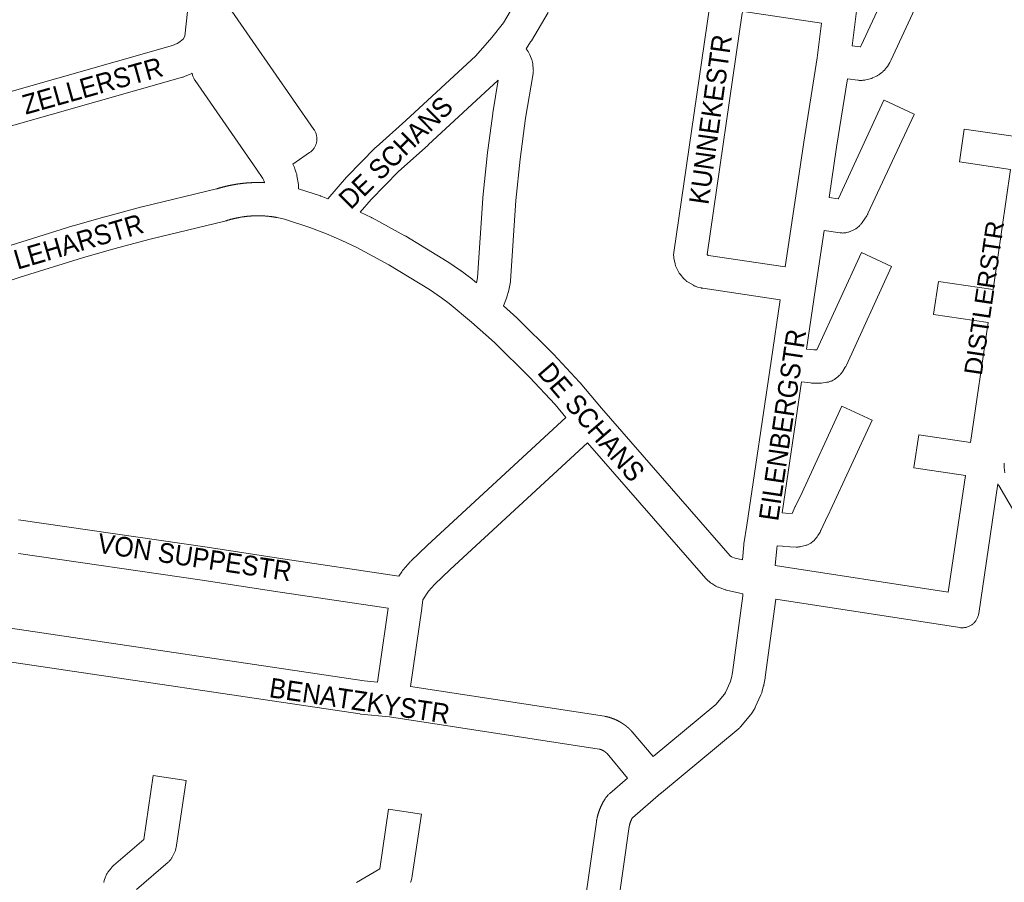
# Paper-space layout 'Layout1' of a CAD drawing. Header units: metres. Extents: x 123097 to 144122, y 392739 to 407589.
# Tile 395 of 510: x 134371 to 134757, y 399574 to 399912. Entities that reach past the tile are written whole.
import ezdxf
from ezdxf.enums import TextEntityAlignment as Align

# ---------------------------------------------------------------- set-up
doc = ezdxf.new("R2010")
doc.units = ezdxf.units.M
doc.header["$MEASUREMENT"] = 0
for name, color, linetype, lineweight in [('gs-anno-wegen algemeen tekst', 7, 'Continuous', 0), ('gs-knt-paden', 7, 'Continuous', 0), ('gs-knt-wegen algemeen', 7, 'Continuous', 0)]:
    doc.layers.add(name, color=color, linetype=linetype, lineweight=lineweight)
doc.styles.add('Style-Arial', font='arial.ttf')

psp = doc.layouts.get("Layout1")

# ---------------------------------------------------------------- linework, layer by layer
at = {"layer": 'gs-knt-paden', "color": 7, "linetype": 'Continuous', "flags": 128}
for points in [[(134756.724, 399738.01), (134756.623, 399736.351), (134756.98, 399734.262)], [(134762.732, 399715.436), (134754.511, 399729.26), (134754.47, 399729.333), (134754.431, 399729.408), (134754.396, 399729.485), (134754.364, 399729.563), (134754.18, 399730.039)]]:
    psp.add_lwpolyline(points, dxfattribs=at)
at = {"layer": 'gs-knt-wegen algemeen', "color": 7, "linetype": 'Continuous', "flags": 128}
for points in [[(134326.161, 399886.817), (134351.145, 399881.55), (134355.536, 399881.279), (134359.965, 399881.667), (134363.399, 399882.432), (134430.795, 399901.584), (134432.666, 399902.389), (134433.264, 399902.797), (134434.996, 399904.138), (134435.651, 399905.223), (134443.979, 399982.559), (134443.989, 399982.64), (134444.739, 399988.867), (134443.669, 399991.149), (134443.566, 399991.311), (134442.705, 399992.165), (134442.433, 399992.334), (134439.978, 399993.577), (134354.17, 400002.457), (134353.943, 400002.484), (134351.72, 400002.793)], [(134454.013, 399915.034), (134462.251, 399903.184), (134486.199, 399868.738), (134486.371, 399868.479), (134486.529, 399868.211), (134486.675, 399867.936), (134486.808, 399867.655), (134486.927, 399867.368), (134487.032, 399867.075), (134487.123, 399866.778), (134487.2, 399866.476), (134487.262, 399866.171), (134487.309, 399865.864), (134487.342, 399865.555), (134487.36, 399865.244), (134487.363, 399864.933), (134487.352, 399864.622), (134487.325, 399864.313), (134487.284, 399864.004), (134487.228, 399863.698), (134487.157, 399863.395), (134487.073, 399863.096), (134486.973, 399862.801), (134486.861, 399862.512), (134486.734, 399862.228), (134486.594, 399861.95), (134486.44, 399861.679), (134486.274, 399861.416), (134486.096, 399861.162), (134485.905, 399860.916), (134485.704, 399860.679), (134485.491, 399860.452), (134485.267, 399860.236), (134485.033, 399860.031), (134484.79, 399859.837), (134484.538, 399859.655), (134477.915, 399855.109), (134478.43, 399854.045), (134478.536, 399853.817), (134478.632, 399853.585), (134478.719, 399853.349), (134479.289, 399851.714), (134479.376, 399851.446), (134479.452, 399851.174), (134479.515, 399850.899), (134479.567, 399850.622), (134480.125, 399847.21), (134480.164, 399846.931), (134480.191, 399846.65), (134480.207, 399846.369), (134480.21, 399846.088), (134480.203, 399845.487), (134488.75, 399842.704), (134488.902, 399842.653), (134489.052, 399842.598), (134491.682, 399841.596), (134498.967, 399850.031), (134499.105, 399850.185), (134499.247, 399850.334), (134510.247, 399861.545), (134510.394, 399861.691), (134510.546, 399861.831), (134522.203, 399872.292), (134549.644, 399897.598), (134555.948, 399904.701), (134560.427, 399910.476), (134566.681, 399921.006)], [(134668.948, 399802.035), (134638.574, 399806.552), (134638.353, 399806.589), (134638.133, 399806.633), (134637.914, 399806.685), (134636.538, 399807.038), (134636.253, 399807.118), (134635.972, 399807.211), (134635.695, 399807.317), (134635.423, 399807.435), (134635.157, 399807.566), (134634.897, 399807.708), (134632.872, 399808.88), (134632.602, 399809.045), (134632.34, 399809.223), (134632.087, 399809.414), (134631.843, 399809.616), (134631.61, 399809.831), (134631.388, 399810.056), (134631.176, 399810.292), (134629.659, 399812.072), (134629.484, 399812.287), (134629.318, 399812.509), (134629.162, 399812.738), (134629.015, 399812.973), (134628.879, 399813.215), (134628.753, 399813.461), (134628.242, 399814.519), (134628.127, 399814.77), (134628.022, 399815.027), (134627.929, 399815.288), (134627.847, 399815.552), (134627.776, 399815.82), (134627.716, 399816.091), (134627.263, 399818.385), (134627.21, 399818.696), (134627.171, 399819.01), (134627.148, 399819.325), (134627.14, 399819.64), (134627.147, 399819.956), (134627.17, 399820.271), (134627.208, 399820.585), (134641.197, 399916.553)], [(134577.951, 399914.486), (134571.415, 399903.481), (134571.273, 399903.253), (134571.123, 399903.031), (134569.4, 399900.359), (134570.153, 399899.247), (134570.314, 399898.997), (134570.463, 399898.739), (134570.6, 399898.476), (134570.726, 399898.206), (134570.838, 399897.931), (134571.562, 399896.043), (134571.662, 399895.763), (134571.75, 399895.479), (134571.824, 399895.191), (134571.885, 399894.9), (134571.932, 399894.606), (134571.966, 399894.311), (134572.152, 399892.298), (134572.172, 399892.018), (134572.18, 399891.738), (134572.176, 399891.458), (134572.159, 399891.179), (134572.131, 399890.9), (134572.09, 399890.623), (134569.162, 399873.154), (134566.993, 399857.048), (134565.384, 399840.877), (134563.283, 399809.524), (134563.261, 399809.269), (134563.229, 399809.016), (134562.599, 399805.798), (134561.663, 399802.654), (134560.433, 399799.622), (134565.667, 399794.993), (134565.798, 399794.874), (134565.926, 399794.752), (134579.957, 399780.912), (134580.141, 399780.722), (134590.317, 399769.833), (134590.435, 399769.704), (134590.549, 399769.571), (134598.896, 399759.618), (134649.283, 399701.792), (134649.864, 399701.45), (134651.234, 399700.933), (134654.125, 399700.257)], [(134685.104, 399910.419), (134654.468, 399914.909), (134654.335, 399914.883), (134654.24, 399914.802), (134654.081, 399914.529), (134654.031, 399914.334), (134640.253, 399819.812), (134640.278, 399819.685), (134640.359, 399819.59), (134640.64, 399819.427), (134640.823, 399819.381), (134670.869, 399814.912)], [(134670.869, 399814.912), (134674.24, 399837.553), (134678.138, 399863.721), (134678.146, 399863.773), (134683.346, 399896.845), (134685.104, 399910.419)], [(134438.518, 399890.736), (134438.391, 399890.678), (134435.552, 399889.457), (134435.292, 399889.351), (134435.028, 399889.257), (134434.762, 399889.176), (134434.759, 399889.175), (134434.756, 399889.174)], [(134466.818, 399847.902), (134466.809, 399847.962), (134466.549, 399848.707), (134466.158, 399849.513), (134463.655, 399853.239), (134439.61, 399887.948), (134439.437, 399888.211), (134439.276, 399888.482), (134439.13, 399888.761), (134438.996, 399889.047), (134438.877, 399889.338), (134438.772, 399889.635), (134438.682, 399889.937), (134438.606, 399890.243), (134438.545, 399890.552), (134438.518, 399890.736)], [(134434.756, 399889.174), (134366.777, 399869.857), (134366.597, 399869.808), (134366.415, 399869.765), (134362.379, 399868.865), (134362.098, 399868.809), (134361.815, 399868.765), (134361.53, 399868.734), (134356.188, 399868.266), (134355.946, 399868.249), (134355.703, 399868.242), (134355.461, 399868.243), (134355.218, 399868.253), (134349.866, 399868.584), (134349.55, 399868.612), (134349.237, 399868.654), (134348.925, 399868.712), (134322.659, 399874.249)], [(134519.393, 399852.277), (134508.685, 399841.363), (134504.332, 399836.324), (134508.746, 399834.248), (134508.915, 399834.165), (134509.082, 399834.078), (134521.879, 399827.127), (134522.021, 399827.047), (134522.161, 399826.964), (134538.409, 399817.057), (134538.657, 399816.898), (134543.645, 399813.538), (134543.793, 399813.436), (134543.938, 399813.329), (134547.122, 399810.918), (134547.362, 399810.727), (134549.884, 399808.624), (134550.046, 399809.29), (134550.19, 399809.976), (134550.311, 399810.666), (134552.401, 399841.852), (134552.418, 399842.061), (134554.048, 399858.449), (134554.074, 399858.674), (134556.272, 399874.996), (134556.304, 399875.203), (134558.45, 399888.007), (134530.997, 399862.69), (134530.932, 399862.631), (134519.398, 399852.282), (134519.396, 399852.279), (134519.393, 399852.277)], [(134367.161, 399823.335), (134391.731, 399830.949), (134391.877, 399830.993), (134404.248, 399834.512), (134404.353, 399834.541), (134418.755, 399838.378), (134418.903, 399838.415), (134447.986, 399845.435), (134448.128, 399845.48), (134448.271, 399845.524), (134448.414, 399845.569), (134448.555, 399845.612), (134448.699, 399845.656), (134448.842, 399845.699), (134448.985, 399845.741), (134449.127, 399845.783), (134449.271, 399845.825), (134449.415, 399845.867), (134449.559, 399845.908), (134449.701, 399845.948), (134449.845, 399845.989), (134449.99, 399846.028), (134450.134, 399846.068), (134450.277, 399846.107), (134450.421, 399846.145), (134450.566, 399846.184), (134450.711, 399846.222), (134450.854, 399846.259), (134450.999, 399846.296), (134451.144, 399846.333), (134451.289, 399846.369), (134451.433, 399846.405), (134451.579, 399846.44), (134451.724, 399846.475), (134451.87, 399846.51), (134452.014, 399846.544), (134452.16, 399846.578), (134452.305, 399846.611), (134452.451, 399846.644), (134452.596, 399846.677), (134452.742, 399846.709), (134452.888, 399846.741), (134453.035, 399846.772), (134453.179, 399846.803), (134453.326, 399846.834), (134453.472, 399846.864), (134453.619, 399846.894), (134453.764, 399846.923), (134453.911, 399846.952), (134454.058, 399846.981), (134454.205, 399847.009), (134454.35, 399847.036), (134454.498, 399847.064), (134454.645, 399847.091), (134454.792, 399847.117), (134454.938, 399847.143), (134455.085, 399847.169), (134455.233, 399847.195), (134455.38, 399847.22), (134455.526, 399847.244), (134455.674, 399847.268), (134455.822, 399847.292), (134455.97, 399847.315), (134456.116, 399847.338), (134456.264, 399847.36), (134456.412, 399847.382), (134456.56, 399847.404), (134456.707, 399847.425), (134456.855, 399847.446), (134457.003, 399847.466), (134457.152, 399847.486), (134457.298, 399847.506), (134457.447, 399847.525), (134457.595, 399847.544), (134457.744, 399847.562), (134457.891, 399847.58), (134458.039, 399847.598), (134458.188, 399847.615), (134458.337, 399847.632), (134458.484, 399847.648), (134458.633, 399847.664), (134458.782, 399847.679), (134458.931, 399847.694), (134459.078, 399847.709), (134459.227, 399847.723), (134459.376, 399847.737), (134459.525, 399847.75), (134459.673, 399847.763), (134459.822, 399847.776), (134459.971, 399847.788), (134460.12, 399847.8), (134460.268, 399847.811), (134460.417, 399847.822), (134460.566, 399847.833), (134460.716, 399847.843), (134460.863, 399847.852), (134461.013, 399847.862), (134461.162, 399847.871), (134461.312, 399847.879), (134461.459, 399847.887), (134461.609, 399847.895), (134461.758, 399847.902), (134461.908, 399847.909), (134462.056, 399847.915), (134462.205, 399847.921), (134462.355, 399847.927), (134462.504, 399847.932), (134462.652, 399847.937), (134462.802, 399847.941), (134462.952, 399847.945), (134463.101, 399847.948), (134463.249, 399847.951), (134463.399, 399847.954), (134463.549, 399847.956), (134463.698, 399847.958), (134463.846, 399847.96), (134463.996, 399847.961), (134464.146, 399847.961), (134464.295, 399847.962), (134464.443, 399847.961), (134464.593, 399847.961), (134464.743, 399847.96), (134464.892, 399847.958), (134465.04, 399847.956), (134465.19, 399847.954), (134465.34, 399847.951), (134465.489, 399847.948), (134465.637, 399847.945), (134465.787, 399847.941), (134465.937, 399847.936), (134466.086, 399847.932), (134466.234, 399847.926), (134466.384, 399847.921), (134466.533, 399847.915), (134466.683, 399847.908), (134466.818, 399847.902)], [(134471.844, 399834.238), (134471.736, 399834.257), (134471.58, 399834.286), (134471.424, 399834.314), (134471.267, 399834.341), (134471.113, 399834.368), (134470.957, 399834.394), (134470.8, 399834.42), (134470.644, 399834.445), (134470.488, 399834.469), (134470.332, 399834.493), (134470.175, 399834.516), (134470.018, 399834.538), (134469.863, 399834.56), (134469.705, 399834.581), (134469.548, 399834.602), (134469.391, 399834.622), (134469.235, 399834.641), (134469.078, 399834.66), (134468.92, 399834.678), (134468.763, 399834.696), (134468.607, 399834.713), (134468.449, 399834.729), (134468.292, 399834.745), (134468.134, 399834.76), (134467.977, 399834.775), (134467.82, 399834.789), (134467.662, 399834.802), (134467.504, 399834.815), (134467.347, 399834.827), (134467.189, 399834.839), (134467.031, 399834.85), (134466.873, 399834.86), (134466.716, 399834.87), (134466.558, 399834.879), (134466.399, 399834.887), (134466.241, 399834.895), (134466.084, 399834.902), (134465.926, 399834.909), (134465.768, 399834.915), (134465.609, 399834.92), (134465.452, 399834.925), (134465.294, 399834.929), (134465.135, 399834.933), (134464.977, 399834.936), (134464.82, 399834.938), (134464.662, 399834.94), (134464.503, 399834.941), (134464.344, 399834.942), (134464.188, 399834.942), (134464.029, 399834.941), (134463.871, 399834.94), (134463.712, 399834.938), (134463.555, 399834.935), (134463.397, 399834.932), (134463.238, 399834.928), (134463.08, 399834.924), (134462.923, 399834.919), (134462.764, 399834.913), (134462.606, 399834.907), (134462.448, 399834.9), (134462.291, 399834.893), (134462.133, 399834.885), (134461.974, 399834.876), (134461.816, 399834.867), (134461.659, 399834.857), (134461.501, 399834.846), (134461.343, 399834.835), (134461.185, 399834.823), (134461.028, 399834.811), (134460.871, 399834.798), (134460.713, 399834.785), (134460.555, 399834.77), (134460.398, 399834.756), (134460.241, 399834.74), (134460.083, 399834.724), (134459.925, 399834.708), (134459.769, 399834.691), (134459.612, 399834.673), (134459.454, 399834.654), (134459.297, 399834.635), (134459.141, 399834.616), (134458.984, 399834.595), (134458.827, 399834.574), (134458.67, 399834.553), (134458.515, 399834.531), (134458.358, 399834.508), (134458.201, 399834.485), (134458.044, 399834.461), (134457.889, 399834.437), (134457.733, 399834.412), (134457.576, 399834.386), (134457.42, 399834.36), (134457.265, 399834.333), (134457.109, 399834.305), (134456.953, 399834.277), (134456.797, 399834.248), (134456.643, 399834.219), (134456.487, 399834.189), (134456.332, 399834.159), (134456.176, 399834.127), (134456.023, 399834.096), (134455.867, 399834.064), (134455.712, 399834.031), (134455.557, 399833.997), (134455.404, 399833.963), (134455.25, 399833.928), (134455.095, 399833.893), (134454.941, 399833.857), (134454.788, 399833.821), (134454.634, 399833.784), (134454.48, 399833.746), (134454.326, 399833.708), (134454.174, 399833.669), (134454.02, 399833.629), (134453.867, 399833.589), (134453.714, 399833.548), (134453.562, 399833.508), (134453.41, 399833.466), (134453.257, 399833.423), (134453.104, 399833.38), (134452.953, 399833.337), (134452.801, 399833.292), (134452.649, 399833.248), (134452.497, 399833.202), (134452.347, 399833.156), (134452.196, 399833.11), (134452.044, 399833.062), (134451.893, 399833.015), (134451.744, 399832.967), (134451.509, 399832.896), (134451.272, 399832.834), (134422.033, 399825.777), (134407.758, 399821.973), (134395.512, 399818.49), (134371.1, 399810.925), (134342.159, 399801.077)], [(134471.853, 399834.236), (134471.848, 399834.236), (134471.844, 399834.238)], [(134471.853, 399834.236), (134471.848, 399834.236), (134471.844, 399834.238)], [(134584.968, 399755.965), (134580.685, 399761.071), (134570.719, 399771.735), (134556.908, 399785.358), (134547.931, 399793.298), (134539.14, 399800.631), (134536.222, 399802.84), (134531.505, 399806.017), (134515.522, 399815.763), (134503.033, 399822.546), (134497.19, 399825.295), (134491.192, 399827.85), (134484.567, 399830.373), (134474.7, 399833.586), (134471.853, 399834.236)], [(134654.125, 399700.257), (134654.676, 399706.096), (134654.695, 399706.275), (134654.72, 399706.454), (134655.824, 399713.779), (134665.365, 399778.05), (134665.365, 399778.056), (134668.948, 399802.035)], [(134370.505, 399715.84), (134444.336, 399705.13), (134444.385, 399705.122), (134472.308, 399700.85), (134519.436, 399693.864), (134520.593, 399695.57), (134520.761, 399695.807), (134520.939, 399696.035), (134521.128, 399696.256), (134523.969, 399699.434), (134524.134, 399699.612), (134524.306, 399699.784), (134530.561, 399705.806), (134530.663, 399705.903), (134584.968, 399755.965)], [(134593.437, 399746.064), (134539.54, 399696.379)], [(134654.239, 399686.859), (134647.853, 399688.352), (134647.577, 399688.423), (134647.304, 399688.506), (134647.035, 399688.601), (134644.742, 399689.467), (134644.484, 399689.571), (134644.23, 399689.685), (134643.982, 399689.811), (134643.74, 399689.947), (134642.132, 399690.893), (134641.883, 399691.048), (134641.64, 399691.214), (134641.405, 399691.39), (134641.178, 399691.578), (134640.456, 399692.202), (134640.229, 399692.408), (134640.012, 399692.624), (134639.805, 399692.85), (134593.437, 399746.064)], [(134754.18, 399730.039), (134746.671, 399679.175), (134746.619, 399678.869), (134746.551, 399678.565), (134746.469, 399678.265), (134746.373, 399677.969), (134746.263, 399677.678), (134746.139, 399677.392), (134746.002, 399677.113), (134745.851, 399676.841), (134745.688, 399676.576), (134745.512, 399676.319), (134745.324, 399676.071), (134745.125, 399675.833), (134744.914, 399675.604), (134744.692, 399675.385), (134744.461, 399675.177), (134744.219, 399674.981), (134743.969, 399674.796), (134743.71, 399674.624), (134743.443, 399674.464), (134743.169, 399674.317), (134742.888, 399674.183), (134742.601, 399674.063), (134742.308, 399673.956), (134742.011, 399673.864), (134741.71, 399673.786), (134741.405, 399673.723), (134741.098, 399673.674), (134740.789, 399673.64), (134740.478, 399673.621), (134740.167, 399673.616), (134739.856, 399673.627), (134739.546, 399673.652), (134739.238, 399673.692), (134667.224, 399684.814)], [(134511.084, 399652.273), (134514.556, 399675.853), (134515.321, 399681.311), (134470.383, 399687.973), (134470.353, 399687.978), (134442.441, 399692.248), (134370.496, 399702.685)], [(134539.54, 399696.379), (134533.513, 399690.575), (134531.125, 399687.903), (134528.821, 399684.505), (134528.471, 399681.35), (134528.448, 399681.163), (134527.447, 399674.023), (134527.44, 399673.979), (134524.002, 399650.632)], [(134619.08, 399623.171), (134643.697, 399643.57), (134647.065, 399647.643), (134647.505, 399648.321), (134649.288, 399652.253), (134649.76, 399653.995), (134650.172, 399656.159), (134654.259, 399686.101), (134654.239, 399686.859)], [(134667.224, 399684.814), (134663.049, 399654.229), (134663.024, 399654.061), (134662.994, 399653.894), (134662.504, 399651.317), (134662.453, 399651.072), (134662.392, 399650.83), (134661.717, 399648.34), (134661.644, 399648.088), (134661.56, 399647.84), (134661.466, 399647.595), (134661.363, 399647.354), (134659.161, 399642.499), (134659.056, 399642.279), (134658.943, 399642.064), (134658.822, 399641.852), (134658.694, 399641.646), (134657.784, 399640.242), (134657.643, 399640.035), (134657.495, 399639.833), (134657.339, 399639.637), (134653.34, 399634.8), (134653.14, 399634.569), (134652.929, 399634.348), (134652.708, 399634.137), (134652.477, 399633.936), (134622.412, 399609.022), (134622.241, 399608.888), (134622.136, 399608.808), (134610.995, 399599.22), (134610.94, 399599.121), (134610.884, 399599.019), (134610.83, 399598.918), (134610.777, 399598.815), (134610.725, 399598.712), (134610.674, 399598.609), (134610.625, 399598.505), (134610.576, 399598.4), (134610.529, 399598.295), (134610.482, 399598.189), (134610.437, 399598.083), (134610.393, 399597.977), (134610.35, 399597.87), (134610.309, 399597.762), (134610.268, 399597.654), (134610.229, 399597.546), (134610.191, 399597.437), (134610.154, 399597.328), (134610.118, 399597.218), (134610.083, 399597.108), (134610.05, 399596.998), (134610.017, 399596.887), (134609.986, 399596.776), (134609.956, 399596.665), (134609.928, 399596.553), (134609.9, 399596.441), (134609.874, 399596.329), (134609.849, 399596.216), (134609.825, 399596.103), (134609.803, 399595.99), (134609.781, 399595.877), (134609.761, 399595.763), (134600.167, 399528.542)], [(134367.286, 399673.408), (134505.892, 399652.791), (134511.084, 399652.273)], [(134609.121, 399614.785), (134601.063, 399624.365), (134601.023, 399624.406), (134600.983, 399624.446), (134600.942, 399624.486), (134600.902, 399624.525), (134600.86, 399624.564), (134600.819, 399624.603), (134600.777, 399624.641), (134600.735, 399624.679), (134600.692, 399624.717), (134600.649, 399624.754), (134600.606, 399624.791), (134600.562, 399624.827), (134600.518, 399624.863), (134600.474, 399624.899), (134600.43, 399624.934), (134600.385, 399624.969), (134600.34, 399625.003), (134600.294, 399625.037), (134600.248, 399625.071), (134600.202, 399625.104), (134600.156, 399625.137), (134600.109, 399625.169), (134600.062, 399625.201), (134600.015, 399625.233), (134599.967, 399625.264), (134599.92, 399625.294), (134599.872, 399625.325), (134599.823, 399625.354), (134599.775, 399625.384), (134599.726, 399625.413), (134599.677, 399625.441), (134599.627, 399625.469), (134599.578, 399625.497), (134599.528, 399625.524), (134599.478, 399625.551), (134599.427, 399625.577), (134599.377, 399625.603), (134599.326, 399625.628), (134599.275, 399625.653), (134599.224, 399625.677), (134599.172, 399625.701), (134599.12, 399625.725), (134599.068, 399625.748), (134599.016, 399625.77), (134598.964, 399625.792), (134598.911, 399625.814), (134598.859, 399625.835), (134598.806, 399625.856), (134598.753, 399625.876), (134598.699, 399625.896), (134598.646, 399625.915), (134598.592, 399625.934), (134598.539, 399625.952), (134598.485, 399625.97), (134598.43, 399625.987), (134598.376, 399626.004), (134598.322, 399626.02), (134598.267, 399626.036), (134598.213, 399626.051), (134598.158, 399626.066), (134598.103, 399626.081), (134598.048, 399626.094), (134597.993, 399626.108), (134597.938, 399626.121), (134515.802, 399638.717), (134504.442, 399639.851), (134504.131, 399639.89), (134365.037, 399660.579)], [(134524.002, 399650.632), (134600.103, 399638.961), (134600.265, 399638.934), (134600.427, 399638.903), (134600.518, 399638.884), (134600.61, 399638.864), (134600.702, 399638.844), (134600.792, 399638.824), (134600.883, 399638.803), (134600.974, 399638.782), (134601.066, 399638.76), (134601.155, 399638.738), (134601.246, 399638.716), (134601.337, 399638.692), (134601.428, 399638.669), (134601.517, 399638.645), (134601.608, 399638.621), (134601.698, 399638.596), (134601.788, 399638.571), (134601.877, 399638.546), (134601.967, 399638.519), (134602.057, 399638.493), (134602.147, 399638.466), (134602.235, 399638.439), (134602.325, 399638.411), (134602.414, 399638.383), (134602.503, 399638.354), (134602.591, 399638.325), (134602.68, 399638.296), (134602.769, 399638.266), (134602.857, 399638.235), (134602.945, 399638.205), (134603.033, 399638.174), (134603.121, 399638.142), (134603.209, 399638.11), (134603.296, 399638.078), (134603.384, 399638.045), (134603.471, 399638.011), (134603.558, 399637.977), (134603.645, 399637.944), (134603.732, 399637.909), (134603.818, 399637.874), (134603.905, 399637.838), (134603.991, 399637.803), (134604.077, 399637.767), (134604.163, 399637.73), (134604.249, 399637.693), (134604.334, 399637.656), (134604.419, 399637.618), (134604.505, 399637.579), (134604.59, 399637.54), (134604.674, 399637.502), (134604.759, 399637.462), (134604.844, 399637.422), (134604.928, 399637.381), (134605.012, 399637.341), (134605.096, 399637.3), (134605.179, 399637.258), (134605.263, 399637.216), (134605.346, 399637.174), (134605.429, 399637.131), (134605.512, 399637.088), (134605.595, 399637.044), (134605.677, 399637.001), (134605.759, 399636.956), (134605.841, 399636.911), (134605.923, 399636.866), (134606.004, 399636.821), (134606.085, 399636.775), (134606.167, 399636.728), (134606.248, 399636.681), (134606.328, 399636.635), (134606.409, 399636.587), (134606.489, 399636.539), (134606.569, 399636.491), (134606.648, 399636.442), (134606.728, 399636.393), (134606.807, 399636.344), (134606.886, 399636.294), (134606.965, 399636.244), (134607.043, 399636.193), (134607.122, 399636.142), (134607.2, 399636.091), (134607.277, 399636.039), (134607.355, 399635.987), (134607.432, 399635.935), (134607.51, 399635.882), (134607.586, 399635.829), (134607.662, 399635.775), (134607.739, 399635.721), (134607.815, 399635.667), (134607.89, 399635.612), (134607.966, 399635.557), (134608.041, 399635.502), (134608.116, 399635.446), (134608.19, 399635.39), (134608.265, 399635.334), (134608.339, 399635.277), (134608.413, 399635.219), (134608.486, 399635.162), (134608.56, 399635.104), (134608.633, 399635.046), (134608.706, 399634.987), (134608.778, 399634.928), (134608.85, 399634.869), (134608.922, 399634.809), (134608.994, 399634.749), (134609.064, 399634.689), (134609.136, 399634.628), (134609.206, 399634.567), (134609.277, 399634.506), (134609.347, 399634.444), (134609.417, 399634.382), (134609.486, 399634.32), (134609.556, 399634.257), (134609.624, 399634.194), (134609.693, 399634.131), (134609.761, 399634.067), (134609.829, 399634.002), (134609.897, 399633.939), (134609.964, 399633.874), (134610.031, 399633.808), (134610.098, 399633.743), (134610.164, 399633.678), (134610.23, 399633.612), (134610.296, 399633.545), (134610.362, 399633.478), (134610.426, 399633.412), (134610.491, 399633.345), (134610.556, 399633.277), (134610.62, 399633.209), (134610.684, 399633.141), (134610.794, 399633.019), (134610.902, 399632.894), (134619.08, 399623.171)], [(134587.167, 399529.607), (134596.883, 399597.684), (134596.906, 399597.828), (134596.93, 399597.975), (134596.956, 399598.122), (134596.983, 399598.269), (134597.01, 399598.415), (134597.039, 399598.562), (134597.068, 399598.707), (134597.099, 399598.853), (134597.13, 399598.999), (134597.162, 399599.145), (134597.195, 399599.29), (134597.229, 399599.435), (134597.264, 399599.58), (134597.3, 399599.725), (134597.337, 399599.869), (134597.374, 399600.013), (134597.413, 399600.157), (134597.452, 399600.301), (134597.493, 399600.444), (134597.534, 399600.587), (134597.576, 399600.73), (134597.619, 399600.873), (134597.663, 399601.015), (134597.708, 399601.158), (134597.754, 399601.299), (134597.8, 399601.441), (134597.848, 399601.582), (134597.896, 399601.723), (134597.945, 399601.863), (134597.996, 399602.004), (134598.047, 399602.144), (134598.099, 399602.284), (134598.151, 399602.423), (134598.205, 399602.562), (134598.26, 399602.7), (134598.315, 399602.839), (134598.371, 399602.977), (134598.429, 399603.115), (134598.487, 399603.251), (134598.546, 399603.389), (134598.605, 399603.525), (134598.666, 399603.661), (134598.727, 399603.797), (134598.79, 399603.932), (134598.853, 399604.067), (134598.917, 399604.202), (134598.982, 399604.336), (134599.047, 399604.47), (134599.114, 399604.603), (134599.181, 399604.736), (134599.249, 399604.868), (134599.319, 399605.001), (134599.388, 399605.132), (134599.459, 399605.263), (134599.53, 399605.394), (134599.603, 399605.524), (134599.676, 399605.654), (134599.75, 399605.784), (134599.825, 399605.912), (134599.9, 399606.041), (134599.977, 399606.168), (134600.054, 399606.296), (134600.132, 399606.423), (134600.211, 399606.55), (134600.29, 399606.675), (134600.443, 399606.904), (134600.605, 399607.126), (134600.776, 399607.342), (134600.956, 399607.549), (134601.537, 399608.191), (134601.723, 399608.388), (134601.916, 399608.577), (134602.117, 399608.757), (134609.121, 399614.785)]]:
    psp.add_lwpolyline(points, dxfattribs=at)
for points in [[(134698.825, 399914.993), (134697.075, 399901.481), (134700.236, 399901.041), (134700.308, 399901.06), (134700.646, 399901.593), (134718.373, 399939.9, -0.3840737)], [(134730.189, 399934.432), (134712.281, 399895.733), (134712.155, 399895.475), (134712.017, 399895.223), (134711.869, 399894.977), (134710.893, 399893.44), (134710.753, 399893.23), (134710.605, 399893.025), (134710.45, 399892.825), (134710.287, 399892.632), (134709.619, 399891.872), (134709.404, 399891.64), (134709.179, 399891.418), (134708.943, 399891.208), (134708.697, 399891.009), (134707.745, 399890.277), (134707.528, 399890.117), (134707.304, 399889.966), (134707.074, 399889.824), (134706.838, 399889.693), (134706.597, 399889.571), (134706.352, 399889.459), (134705.127, 399888.932), (134704.885, 399888.833), (134704.639, 399888.744), (134704.389, 399888.665), (134704.136, 399888.597), (134702.413, 399888.164), (134702.13, 399888.1), (134701.844, 399888.049), (134701.557, 399888.01), (134701.267, 399887.984), (134700.978, 399887.971), (134700.403, 399887.958), (134700.142, 399887.957), (134699.88, 399887.967), (134699.619, 399887.987), (134699.36, 399888.018), (134695.229, 399888.592), (134691.012, 399861.777), (134688.077, 399842.076), (134691.562, 399841.558), (134691.688, 399841.747), (134709.566, 399880.142, -0.3840315), (134709.578, 399880.147), (134721.364, 399874.659, -0.3840316), (134721.369, 399874.646), (134703.285, 399835.808), (134703.177, 399835.589), (134703.062, 399835.373), (134702.939, 399835.163), (134702.808, 399834.957), (134701.006, 399832.241), (134700.838, 399832.001), (134700.66, 399831.768), (134700.472, 399831.543), (134700.274, 399831.328), (134700.066, 399831.121), (134699.849, 399830.924), (134699.151, 399830.318), (134698.934, 399830.138), (134698.71, 399829.967), (134698.478, 399829.807), (134698.24, 399829.656), (134697.995, 399829.516), (134697.745, 399829.387), (134697.489, 399829.268), (134696.555, 399828.86), (134696.273, 399828.745), (134695.987, 399828.643), (134695.696, 399828.555), (134695.401, 399828.48), (134694.859, 399828.356), (134694.562, 399828.295), (134694.263, 399828.248), (134693.961, 399828.216), (134693.659, 399828.197), (134693.356, 399828.192), (134693.053, 399828.202), (134692.751, 399828.225), (134692.45, 399828.263), (134686.159, 399829.198), (134682.788, 399806.557), (134679.234, 399782.769), (134682.047, 399782.436), (134683.252, 399782.404), (134700.733, 399820.544, -0.38414), (134700.746, 399820.548), (134712.564, 399815.132, -0.384141), (134712.569, 399815.119), (134694.823, 399776.4), (134694.698, 399776.141), (134694.561, 399775.888), (134694.413, 399775.642), (134693.439, 399774.096), (134693.268, 399773.838), (134693.085, 399773.589), (134692.89, 399773.349), (134692.401, 399772.773), (134692.208, 399772.556), (134692.005, 399772.348), (134691.794, 399772.149), (134691.573, 399771.96), (134690.824, 399771.345), (134690.598, 399771.167), (134690.364, 399771), (134690.123, 399770.843), (134689.876, 399770.697), (134689.622, 399770.562), (134689.227, 399770.363), (134688.956, 399770.234), (134688.679, 399770.118), (134688.397, 399770.015), (134688.111, 399769.924), (134687.821, 399769.848), (134687.527, 399769.784), (134687.231, 399769.734), (134685.091, 399769.424), (134684.816, 399769.39), (134684.539, 399769.368), (134684.262, 399769.358), (134683.984, 399769.359), (134681.402, 399769.428), (134681.105, 399769.443), (134680.81, 399769.471), (134677.315, 399769.885), (134669.704, 399718.614), (134670.981, 399718.486), (134673.557, 399718.351), (134674.795, 399721.112), (134674.864, 399721.262), (134674.938, 399721.41), (134676.743, 399724.944), (134693.088, 399760.359, -0.3840913), (134693.101, 399760.364), (134704.905, 399754.916, -0.3840907), (134704.91, 399754.903), (134688.51, 399719.37), (134688.396, 399719.137), (134686.608, 399715.635), (134684.862, 399711.742), (134684.754, 399711.512), (134684.636, 399711.286), (134684.51, 399711.065), (134683.7, 399709.71), (134683.531, 399709.443), (134683.35, 399709.184), (134683.156, 399708.935), (134682.713, 399708.392), (134682.506, 399708.15), (134682.288, 399707.919), (134682.058, 399707.699), (134681.818, 399707.49), (134681.568, 399707.294), (134681.108, 399706.95), (134680.872, 399706.781), (134680.629, 399706.624), (134680.379, 399706.477), (134680.123, 399706.342), (134679.862, 399706.218), (134679.595, 399706.106), (134679.323, 399706.006), (134679.047, 399705.918), (134678.768, 399705.842), (134677.019, 399705.411), (134676.708, 399705.342), (134676.393, 399705.289), (134676.076, 399705.251), (134675.758, 399705.229), (134675.439, 399705.222), (134675.12, 399705.231), (134670.145, 399705.492), (134669.838, 399705.515), (134667.776, 399705.722), (134667.621, 399704.692), (134666.992, 399698.025)], [(134666.992, 399698.025), (134734.748, 399687.56), (134741.5, 399733.296), (134721.259, 399736.301, -0.3702241), (134721.252, 399736.311), (134723.161, 399749.172, -0.3702246), (134723.171, 399749.179), (134743.412, 399746.175), (134750.427, 399793.153), (134729.005, 399796.344, -0.3702544), (134728.997, 399796.355), (134730.913, 399809.214, -0.3702551), (134730.924, 399809.222), (134752.33, 399806.033), (134759.205, 399853.069), (134739.109, 399856.033, -0.3701686), (134739.101, 399856.043), (134740.998, 399868.906, -0.3701678), (134741.008, 399868.913), (134761.109, 399865.949)], [(134403.879, 399573.858), (134403.933, 399574.106), (134403.996, 399574.352), (134404.068, 399574.595), (134404.542, 399576.075), (134404.637, 399576.349), (134404.744, 399576.619), (134404.862, 399576.883), (134404.993, 399577.143), (134405.134, 399577.396), (134405.287, 399577.643), (134405.451, 399577.882), (134405.625, 399578.114), (134406.854, 399579.675), (134407.054, 399579.918), (134407.266, 399580.151), (134407.489, 399580.373), (134407.723, 399580.584), (134419.52, 399590.738), (134423.247, 399615.737, -0.3702607), (134423.258, 399615.744), (134436.117, 399613.827, -0.3702621), (134436.125, 399613.817), (134432.213, 399587.578), (134432.163, 399587.287), (134432.099, 399586.998), (134432.023, 399586.712), (134431.933, 399586.43), (134431.831, 399586.152), (134431.716, 399585.879), (134431.59, 399585.612), (134430.696, 399583.837), (134430.563, 399583.585), (134430.418, 399583.34), (134430.263, 399583.101), (134430.098, 399582.869), (134429.922, 399582.644), (134429.737, 399582.428), (134429.543, 399582.219), (134429.34, 399582.02), (134429.128, 399581.829), (134416.696, 399571.128)], [(134502.932, 399573.877), (134512.002, 399579.238), (134515.444, 399602.545, -0.3701804), (134515.454, 399602.553), (134528.317, 399600.653, -0.37018), (134528.324, 399600.643), (134524.76, 399576.508), (134524.72, 399576.269), (134524.671, 399576.031), (134524.614, 399575.795), (134524.547, 399575.562), (134524.114, 399574.14), (134524.026, 399573.871)]]:
    psp.add_lwpolyline(points, format="xyb", dxfattribs=at)

# ---------------------------------------------------------------- texts
at = {"layer": 'gs-anno-wegen algemeen tekst', "color": 7, "style": 'Style-Arial', "width": 0.909091}
for s, rotation, p in [('KUNNEKESTR', 82.01163, (134641.576, 399872.659)), ('ZELLERSTR', 15.68555, (134399.422, 399885.852)), ('DE SCHANS', 44.3963, (134518.26, 399859.718)), ('LEHARSTR', 16.33033, (134393.984, 399824.826)), ('EILENBERGSTR', 81.58309, (134669.809, 399753.032)), ('DE SCHANS', 310.63864, (134594.923, 399754.218)), ('VON SUPPESTR', 351.54255, (134439.507, 399701.219)), ('BENATZKYSTR', 351.50873, (134504.123, 399645.029)), ('V. ANROOYLN', 16.91353, (134781.303, 399564.22))]:
    psp.add_text(s, height=7.7, rotation=rotation, dxfattribs=at).set_placement(p, align=Align.MIDDLE_CENTER)
at = {"layer": 'gs-anno-wegen algemeen tekst', "color": 7, "style": 'Style-Arial'}
psp.add_text('DISTLERSTR', height=7, rotation=81.61623, dxfattribs=at).set_placement((134748.81, 399802.788), align=Align.MIDDLE_CENTER)

doc.saveas('drawing.dxf')
